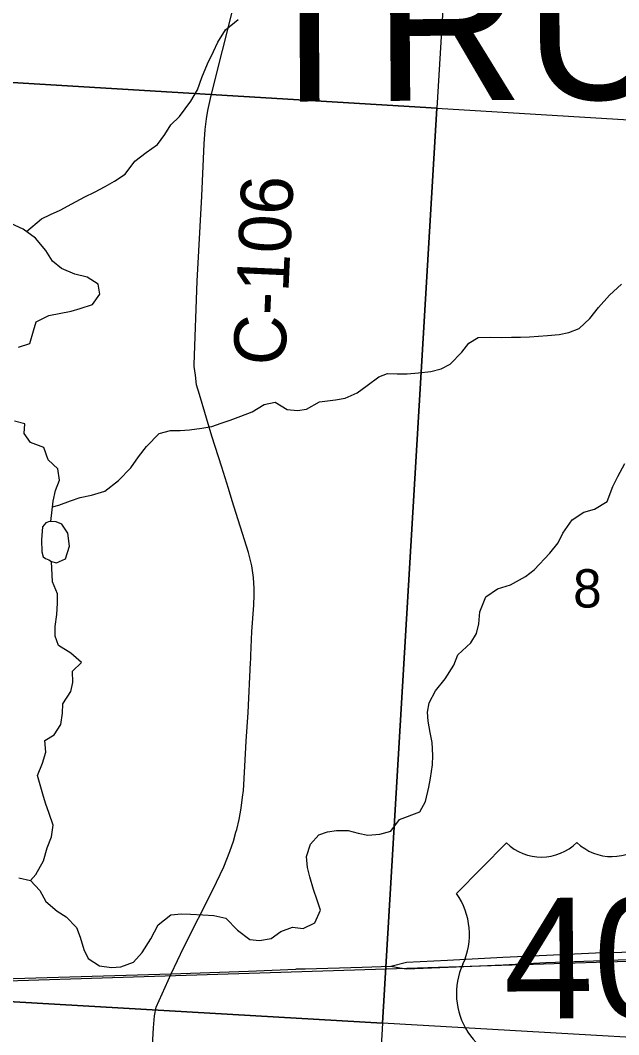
# Model space of a CAD drawing. Extents: x 114843 to 284848, y 317643 to 566895.
# Drawn here: x 262651 to 266100, y 384296 to 390148 of the extents above; entities that cross this region are included whole.
import ezdxf

# ---------------------------------------------------------------- set-up
doc = ezdxf.new("R2010")
doc.units = 0
for name, color, linetype in [('GM_X_County_Road', 7, 'Continuous'), ('GM_X_County_Road_Text', 7, 'Continuous'), ('GM_X_Minor_Lake', 7, 'Continuous'), ('GM_X_Minor_River', 7, 'Continuous'), ('GM_X_Rail_Line', 7, 'Continuous'), ('GM_X_Section', 7, 'Continuous'), ('GM_X_Section_Text', 7, 'Continuous'), ('GM_X_Township_Text', 7, 'Continuous'), ('GM_X_US_Location', 7, 'Continuous'), ('GM_X_US_Route', 7, 'Continuous'), ('GM_X_US_Shield', 7, 'Continuous')]:
    doc.layers.add(name, color=color, linetype=linetype)

msp = doc.modelspace()

# ---------------------------------------------------------------- linework, layer by layer
at = {"layer": 'GM_X_County_Road'}
for points in [[(263653.4, 388162), (263670.7, 388643.9), (263697.2, 389133.7), (263710.8, 389436), (263716.3, 389517.4), (263723.4, 389579.7), (263731.3, 389628.3), (263746.5, 389697.5), (263759.8, 389752.3), (263872.7, 390194.9), (263918.7, 390377), (263932.2, 390494.1), (264011.8, 391125.5), (264046.9, 391405.8), (264064.3, 391616.7)], [(263850.3, 387447.7), (263811.8, 387570), (263755.8, 387748.1), (263683.6, 387989.5), (263666.8, 388044.2), (263660.3, 388100.9), (263653.1, 388151.5), (263653.4, 388162)], [(263998, 386833.4), (263998.8, 386870.7), (263994.9, 386933.4), (263984.9, 387000.3), (263965.8, 387078.2), (263872.7, 387376.3), (263850.3, 387447.7)], [(263979.3, 386463.2), (263980.2, 386483.2), (263986.4, 386621.2), (263996.7, 386774.8), (263998, 386833.4)], [(263894, 385463.5), (263898.1, 385479), (263913.4, 385536.5), (263923.2, 385602.3), (263932.2, 385666.7), (263937.5, 385705.2), (263939, 385737.2), (263951.9, 385988.7), (263964.3, 386155.3), (263978.4, 386443.2), (263979.3, 386463.2)], [(263520.8, 384647.5), (263594, 384801.2), (263761.6, 385131.8), (263823.7, 385264.4), (263859.4, 385352.9), (263880.1, 385411.8), (263894, 385463.5)], [(263284.8, 381978.8), (263287.7, 382031.5), (263341.7, 382932.4), (263367.8, 383401.9), (263389.2, 383785.4), (263398.6, 383932), (263402.8, 384068.9), (263418.2, 384335.7), (263424.6, 384405), (263434.6, 384455.3), (263520.8, 384647.5)]]:
    msp.add_lwpolyline(points, dxfattribs=at)
at = {"layer": 'GM_X_Minor_Lake'}
for points in [[(262830.4, 387025.9), (262860.4, 387018), (262912.3, 387042.1), (262934.1, 387114.2), (262924.1, 387188.4), (262890.1, 387240.4), (262858.1, 387254.4), (262820.2, 387256.4), (262798.2, 387248.3), (262778.3, 387226.3), (262772.4, 387150.1), (262774.4, 387082)], [(262774.4, 387082), (262783.4, 387052.1), (262797, 387043.8), (262814.9, 387035), (262830.4, 387025.9)]]:
    msp.add_lwpolyline(points, dxfattribs=at)
at = {"layer": 'GM_X_Minor_River'}
for points in [[(262685.9, 388929.4), (262772.4, 389003.6), (262824.2, 389027.7), (262880.1, 389051.8), (262948, 389090), (263023.8, 389130.1), (263077.7, 389156.2), (263139.6, 389188.4), (263193.4, 389220.5), (263255.3, 389260.6), (263311.1, 389334.8), (263377, 389385), (263440.8, 389431.2), (263484.7, 389489.3), (263518.6, 389545.5), (263568.4, 389593.6), (263634.2, 389681.8), (263672.1, 389746), (263698, 389818.2), (263729.8, 389896.3), (263763.7, 389968.5), (263789.6, 390022.7), (263833.5, 390092.8), (263907.3, 390153)], [(262641.4, 388262.1), (262705.2, 388284.2), (262727.1, 388356.4), (262743, 388408.5), (262814.9, 388444.6), (262944.7, 388470.8), (262996.6, 388484.9), (263066.4, 388509), (263110.3, 388567.2), (263100.2, 388625.3), (263036.3, 388665.3), (262964.4, 388683.2), (262888.5, 388715.2), (262836.5, 388759.2), (262798.5, 388819.3), (262738.5, 388891.4), (262666.6, 388943.4), (262596.7, 388975.4)], [(262836.1, 387341.1), (262874, 387350.6), (262939.9, 387376.7), (262995.7, 387394.8), (263061.6, 387408.9), (263137.5, 387431.1), (263217.3, 387493.3), (263287.1, 387565.5), (263332.9, 387629.7), (263378.8, 387689.8), (263450.6, 387764), (263516.5, 387782.1), (263572.4, 387782.2), (263626.3, 387786.3), (263698.2, 387794.4), (263754.1, 387804.5), (263808, 387824.6), (263859.9, 387840.6), (263921.7, 387864.8), (263987.6, 387888.9), (264057.5, 387931), (264119.3, 387945.1), (264189.3, 387903.1), (264249.2, 387897.2), (264301.1, 387905.3), (264374.9, 387947.4), (264466.8, 387957.6), (264522.7, 387967.6), (264592.5, 387999.8), (264650.4, 388041.9), (264718.2, 388092.1), (264768.1, 388110.2), (264824, 388108.3), (264879.9, 388108.3), (264945.8, 388114.4), (265017.7, 388122.5), (265077.6, 388136.6), (265129.5, 388164.7), (265195.3, 388232.9), (265237.2, 388285.1), (265291, 388317.2), (265362.9, 388319.3), (265422.8, 388317.3), (265482.7, 388319.4), (265534.6, 388319.5), (265586.6, 388321.5), (265690.4, 388329.7), (265756.3, 388335.8), (265812.2, 388347.8), (265872, 388369.9), (265933.9, 388428.1), (265983.7, 388490.3), (266047.5, 388562.5), (266115.4, 388626.7)], [(262826.2, 387256), (262840, 387374.6), (262853.9, 387434.7), (262877.8, 387494.9), (262867.8, 387561), (262811.8, 387613), (262785.8, 387683.1), (262709.9, 387713.1), (262673.9, 387765.2), (262677.8, 387819.3), (262617.9, 387835.2)], [(264836.8, 385537.4), (264954.5, 385581.6), (264986.4, 385641.7), (265006.3, 385723.9), (265016.2, 385776), (265026.1, 385852.2), (265028.1, 385906.3), (265024, 385982.4), (265014, 386038.5), (265001.9, 386104.6), (264997.9, 386156.7), (265007.8, 386210.9), (265043.6, 386279), (265099.5, 386349.2), (265149.3, 386427.4), (265173.2, 386487.6), (265247, 386555.8), (265280.9, 386609.9), (265294.8, 386666.1), (265298.7, 386736.2), (265334.6, 386822.4), (265402.4, 386868.6), (265476.3, 386890.7), (265562.1, 386938.9), (265612, 386977), (265703.7, 387073.3), (265751.6, 387133.5), (265777.5, 387189.6), (265831.3, 387265.8), (265899.1, 387310), (265961, 387328.1), (266032.9, 387372.2), (266066.7, 387458.5), (266094.6, 387516.6), (266134.5, 387590.8)], [(262710.6, 385186.3), (262740.5, 385220.4), (262784.3, 385298.6), (262806.2, 385374.7), (262830.1, 385436.9), (262840, 385505), (262818, 385571.1), (262796, 385631.2), (262779.9, 385683.3), (262765.9, 385737.4), (262749.9, 385791.5), (262779.7, 385861.6), (262797.6, 385925.8), (262791.6, 385993.9), (262845.5, 386026), (262885.3, 386086.2), (262893.3, 386150.3), (262895.2, 386204.4), (262943, 386276.6), (262953, 386328.7), (262950.9, 386392.9), (263002.8, 386443), (262942.8, 386497.1), (262870.9, 386541.1), (262852.8, 386595.1), (262852.8, 386651.2), (262860.7, 386719.4), (262864.6, 386785.5), (262864.5, 386839.6), (262836.5, 386907.7), (262831.6, 387025.6)], [(262642.7, 385200.2), (262710.6, 385186.3), (262762.6, 385128.2), (262798.6, 385064.1), (262862.5, 385008.1), (262914.5, 384976.1), (262974.4, 384914), (262996.5, 384857.9), (263016.5, 384787.8), (263042.5, 384735.7), (263106.5, 384693.7), (263176.4, 384683.8), (263230.3, 384687.9), (263304.1, 384714), (263354, 384770.2), (263403.8, 384848.4), (263445.7, 384930.6), (263519.5, 384986.8), (263579.4, 384992.9), (263631.3, 384990.9), (263703.2, 384987), (263767.1, 384983.1), (263835, 384969.1), (263903, 384899), (263974.9, 384845), (264028.8, 384839.1), (264096.7, 384851.2), (264152.6, 384891.3), (264220.4, 384915.4), (264280.4, 384909.5), (264348.2, 384941.6), (264382.1, 385013.8), (264362, 385071.9), (264340, 385134), (264320, 385206.1), (264305.9, 385260.2), (264299.9, 385324.3), (264323.8, 385394.5), (264371.6, 385448.7), (264421.5, 385466.7), (264473.4, 385474.8), (264541.3, 385474.9), (264599.3, 385458.9), (264653.2, 385447), (264723.1, 385453.1), (264786.9, 385469.2), (264836.8, 385537.4)]]:
    msp.add_lwpolyline(points, dxfattribs=at)
at = {"layer": 'GM_X_Rail_Line'}
msp.add_lwpolyline([(232892, 384843.7), (237074.9, 384701), (241131.6, 384553), (246968.2, 384346.9), (248348.6, 384299.5), (249786.5, 384301.5), (254141.3, 384374.7), (261362.9, 384568.7), (267424.2, 384761.3)], dxfattribs=at)
at = {"layer": 'GM_X_Section'}
for points in [[(259910.4, 392740.8), (264181.6, 392520.3), (265222.4, 392465), (265051.2, 389641.9), (262411.9, 389801), (259755, 389959.7)], [(262411.9, 389801), (265051.2, 389641.9), (264739.3, 384361.7), (262116.9, 384513.9)], [(265051.2, 389641.9), (267739.2, 389478.2), (267407.7, 384207.7), (264739.3, 384361.7)], [(262116.9, 384513.9), (264739.3, 384361.7), (264439, 379121), (261768.5, 379295.2)]]:
    msp.add_lwpolyline(points, close=True, dxfattribs=at)
at = {"layer": 'GM_X_US_Route'}
for p, q in [((264293, 384676.5), (264621.6, 384685.8)), ((264621.6, 384685.8), (264785.9, 384690.5)), ((264785.9, 384690.5), (264839.3, 384681.6))]:
    msp.add_line(p, q, dxfattribs=at)
for points in [[(264785.9, 384690.5), (264876.2, 384713.6), (265113.6, 384726.7), (265432, 384743.6), (265683, 384755.5), (265965.7, 384767.7), (266193.3, 384774.7), (266389.1, 384778.6), (266645.1, 384788.8), (266763.4, 384792), (267155.5, 384803), (267448.7, 384812.4)], [(264839.3, 384681.6), (264876.7, 384675.3), (265117.3, 384685.3), (265434.3, 384699.6), (265680.8, 384711.6), (265955.1, 384722.3), (266191.1, 384730.8), (266358.4, 384735.8), (266642.9, 384744.9), (266750, 384749.4)], [(261106.4, 384568.3), (261261.9, 384576.6), (261403.8, 384583.7), (261678.9, 384589.9), (262120.2, 384606.5), (262546.6, 384618.3), (263520.8, 384647.5), (263965.5, 384661.7), (264238.2, 384674.8)], [(264238.2, 384674.8), (264243.7, 384675.1), (264293, 384676.5)]]:
    msp.add_lwpolyline(points, dxfattribs=at)
at = {"layer": 'GM_X_US_Shield'}
msp.add_line((265452.7, 385402.3), (265164.7, 385110.2), dxfattribs=at)
for centre, radius, start, end in [((265654.2, 385610.9), 290.1, 225.98822, 314.84223), ((266060.3, 385613.9), 290.1, 225.98824, 314.84224), ((264833.8, 384874.8), 406.1, 334.96234, 35.41615), ((265570.5, 384532.9), 406.1, 155.24712, 271.05347)]:
    msp.add_arc(centre, radius, start, end, dxfattribs=at)

# ---------------------------------------------------------------- texts
at = {"layer": 'GM_X_County_Road_Text'}
msp.add_text('C-106', height=300.02, rotation=87.41696, dxfattribs=at).set_placement((264177.1, 388152.5))
at = {"layer": 'GM_X_Section_Text'}
msp.add_text('8', height=221, rotation=0.41526, dxfattribs=at).set_placement((265837.9, 386759.7))
at = {"layer": 'GM_X_Township_Text'}
msp.add_text('TRURO', height=900.06, rotation=0.41525, dxfattribs=at).set_placement((263952.5, 389677))
at = {"layer": 'GM_X_US_Location'}
for s, p in [('0', (265863.2, 384732.7)), ('/', (265863.3, 384732.7)), ('40', (265658.3, 384524.2))]:
    msp.add_text(s, height=1, rotation=0.41523, dxfattribs=at).set_placement(p)
at = {"layer": 'GM_X_US_Shield'}
msp.add_text('40', height=696.14, rotation=0.41522, dxfattribs=at).set_placement((265438.9, 384387))

doc.saveas('drawing.dxf')
